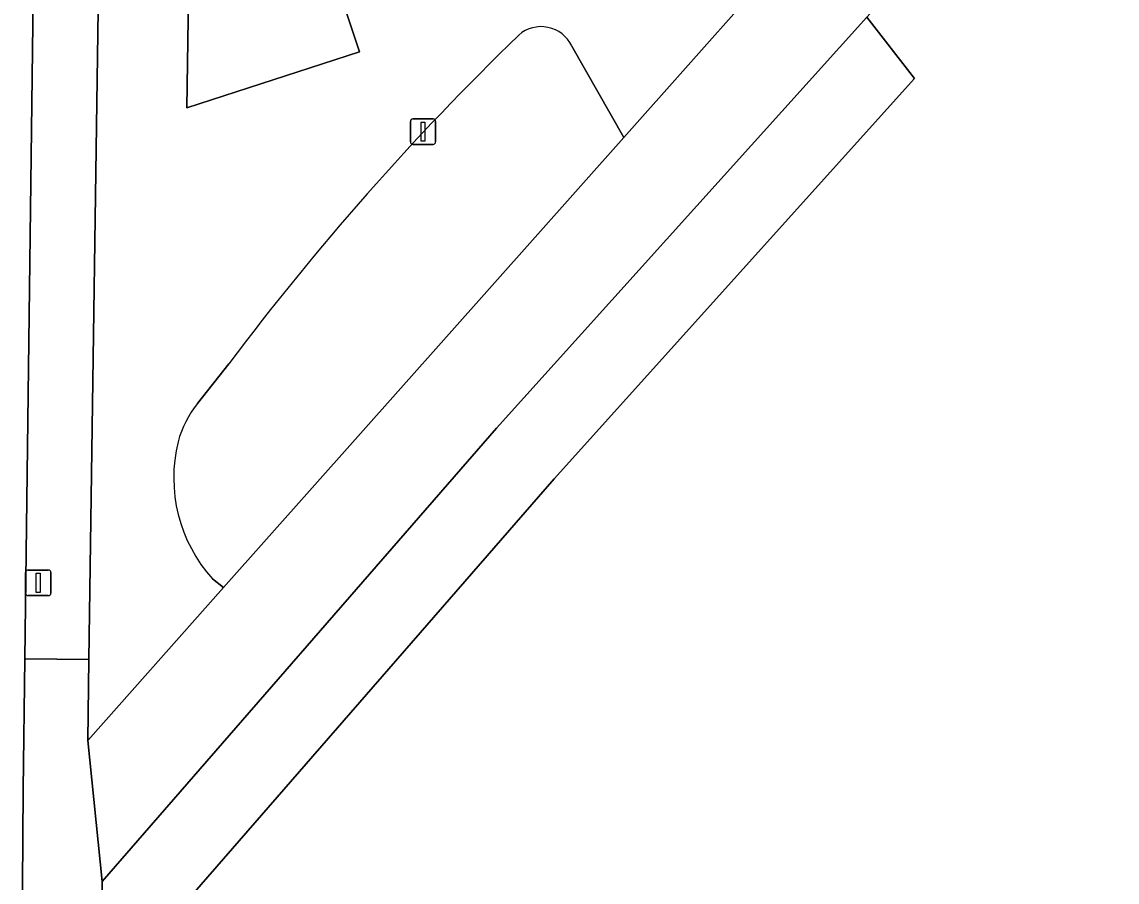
# Model space of a CAD drawing. Extents: x 160554 to 161248, y 385329 to 386506.
# Drawn here: x 160640.99 to 160683.9, y 386381.59 to 386415.3 of the extents above; entities that cross this region are included whole.
import ezdxf

# ---------------------------------------------------------------- set-up
doc = ezdxf.new("R2010")
doc.units = 0
for name, color, linetype in [('IMGEO_Afsluitpaal', 7, 'Continuous'), ('IMGEO_Erf', 7, 'Continuous'), ('IMGEO_Fietspad_gesloten', 7, 'Continuous'), ('IMGEO_Groenvoorziening', 7, 'Continuous'), ('IMGEO_Lichtmast', 7, 'Continuous'), ('IMGEO_Voetpad_open', 7, 'Continuous')]:
    doc.layers.add(name, color=color, linetype=linetype)

msp = doc.modelspace()

# ---------------------------------------------------------------- linework, layer by layer
at = {"layer": 'IMGEO_Afsluitpaal'}
for p, q in [((160656.207, 386410.604), (160656.207, 386411.404)), ((160656.207, 386411.404), (160656.207, 386410.604)), ((160656.307, 386411.504), (160657.097, 386411.504)), ((160657.097, 386411.504), (160656.307, 386411.504)), ((160657.197, 386411.404), (160657.197, 386410.604)), ((160657.197, 386410.604), (160657.197, 386411.404)), ((160657.097, 386410.504), (160656.307, 386410.504)), ((160656.307, 386410.504), (160657.097, 386410.504))]:
    msp.add_line(p, q, dxfattribs=at)
msp.add_lwpolyline([(160656.627, 386411.379), (160656.777, 386411.379), (160656.777, 386410.629), (160656.627, 386410.629), (160656.627, 386411.379)], dxfattribs=at)
for centre, start, end in [((160656.307, 386411.404), 90, 180), ((160656.307, 386411.404), 90, 180), ((160657.097, 386411.404), 0, 90), ((160657.097, 386411.404), 360, 90), ((160656.307, 386410.604), 180, 270), ((160656.307, 386410.604), 180, 270), ((160657.097, 386410.604), 270, 0), ((160657.097, 386410.604), 270, 0)]:
    msp.add_arc(centre, 0.1, start, end, dxfattribs=at)
at = {"layer": 'IMGEO_Erf'}
msp.add_lwpolyline([(160691.336, 386434.401), (160687.631, 386430.544), (160674.086, 386415.491), (160675.962, 386413.09), (160661.835, 386397.39), (160647.133, 386380.495), (160647.136, 386377.992), (160647.74, 386357.829)], dxfattribs=at)
at = {"layer": 'IMGEO_Fietspad_gesloten'}
msp.add_lwpolyline([(160641.61, 386357.505), (160640.987, 386377.668), (160641.036, 386385.217), (160641.101, 386390.336), (160641.48, 386420.412)], dxfattribs=at)
at = {"layer": 'IMGEO_Groenvoorziening'}
for points in [[(160662.529, 386414.359), (160664.565, 386410.771), (160679.484, 386427.561), (160679.658, 386427.825), (160679.8, 386428.062), (160664.295, 386422.855), (160665.033, 386420.668), (160662.427, 386419.8), (160662.52, 386419.49), (160658.885, 386418.237), (160659.082, 386417.582), (160653.656, 386415.82), (160654.208, 386414.133), (160647.446, 386411.939), (160647.599, 386421.539), (160644.036, 386420.324), (160643.612, 386390.307), (160643.567, 386387.141), (160648.889, 386393.131), (160648.455, 386393.47)], [(160661.835, 386397.39), (160675.962, 386413.09), (160674.086, 386415.491), (160659.588, 386399.378), (160644.131, 386381.616), (160644.136, 386377.945), (160644.741, 386357.742)], [(160664.565, 386410.771), (160662.529, 386414.359)], [(160648.455, 386393.47), (160648.889, 386393.131), (160664.565, 386410.771)], [(160649.091, 386401.903), (160647.868, 386400.348)], [(160647.868, 386400.348), (160649.091, 386401.903)], [(160647.74, 386357.829), (160647.136, 386377.992), (160647.133, 386380.495), (160661.835, 386397.39)]]:
    msp.add_lwpolyline(points, dxfattribs=at)
for centre, radius, start, end in [((160661.329, 386413.789), 1.329, 25.4212, 131.3551), ((160661.329, 386413.789), 1.329, 25.4212, 131.3551), ((160737.165, 386335.691), 110.186, 134.12445, 143.065), ((160737.165, 386335.691), 110.186, 134.12445, 143.065), ((160651.341, 386397.632), 4.409, 141.9695, 163.9874), ((160651.341, 386397.632), 4.409, 141.9695, 163.9874), ((160652.872, 386397.439), 5.938, 166.2772, 221.9456), ((160652.872, 386397.439), 5.938, 166.2772, 221.9456)]:
    msp.add_arc(centre, radius, start, end, dxfattribs=at)
at = {"layer": 'IMGEO_Lichtmast'}
for p, q in [((160641.132, 386392.919), (160641.132, 386393.719)), ((160641.132, 386393.719), (160641.132, 386392.919)), ((160641.232, 386393.819), (160642.022, 386393.819)), ((160642.022, 386393.819), (160641.232, 386393.819)), ((160642.122, 386393.719), (160642.122, 386392.919)), ((160642.122, 386392.919), (160642.122, 386393.719)), ((160642.022, 386392.819), (160641.232, 386392.819)), ((160641.232, 386392.819), (160642.022, 386392.819))]:
    msp.add_line(p, q, dxfattribs=at)
msp.add_lwpolyline([(160641.552, 386393.694), (160641.702, 386393.694), (160641.702, 386392.944), (160641.552, 386392.944), (160641.552, 386393.694)], dxfattribs=at)
for centre, start, end in [((160641.232, 386393.719), 90, 180), ((160641.232, 386393.719), 90, 180), ((160642.022, 386393.719), 0, 90), ((160642.022, 386393.719), 360, 90), ((160641.232, 386392.919), 180, 270), ((160641.232, 386392.919), 180, 270), ((160642.022, 386392.919), 270, 0), ((160642.022, 386392.919), 270, 0)]:
    msp.add_arc(centre, 0.1, start, end, dxfattribs=at)
at = {"layer": 'IMGEO_Voetpad_open'}
for points in [[(160681.229, 386435.989), (160680.142, 386435.626), (160680.646, 386434.067), (160680.632, 386434.049), (160680.617, 386434.03), (160682.142, 386429.321), (160680.027, 386428.605), (160680.058, 386428.494), (160679.8, 386428.062), (160679.658, 386427.825), (160679.484, 386427.561), (160664.565, 386410.771), (160648.889, 386393.131), (160643.567, 386387.141), (160644.131, 386381.616), (160659.588, 386399.378), (160674.086, 386415.491)], [(160641.48, 386420.412), (160641.101, 386390.336), (160643.612, 386390.307), (160644.036, 386420.324)], [(160644.741, 386357.742), (160644.136, 386377.945), (160644.131, 386381.616), (160643.567, 386387.141), (160643.612, 386390.307), (160641.101, 386390.336), (160641.036, 386385.217), (160640.987, 386377.668), (160641.61, 386357.505)]]:
    msp.add_lwpolyline(points, dxfattribs=at)
msp.add_lwpolyline([(160651.572, 386422.156), (160651.989, 386422.926), (160647.599, 386421.539), (160647.446, 386411.939), (160654.208, 386414.133), (160653.656, 386415.82), (160659.082, 386417.582), (160658.885, 386418.237), (160658.737, 386418.73), (160658.432, 386419.661), (160652.988, 386417.851)], close=True, dxfattribs=at)

doc.saveas('drawing.dxf')
